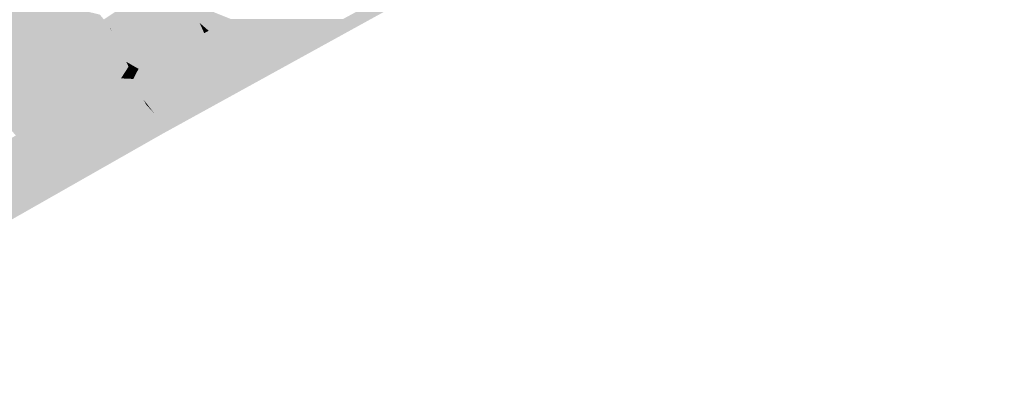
# Model space of a CAD drawing. Header units: metres. Extents: x 164696 to 183842, y 382615 to 387356.
# Tile 788 of 1056: x 182724.96 to 182733.34, y 386645.69 to 386648.87. Entities that reach past the tile are written whole.
import ezdxf

# ---------------------------------------------------------------- set-up
doc = ezdxf.new("R2010")
doc.units = ezdxf.units.M
doc.layers.add('C3D-SURFACE_TINSURFACE', color=7, linetype='Continuous')

msp = doc.modelspace()

# ---------------------------------------------------------------- linework, layer by layer
at = {"layer": 'C3D-SURFACE_TINSURFACE', "color": 11, "linetype": 'Continuous', "lineweight": -3, "true_color": 0xff8585}
for points in [[(182733.3414, 386651.8467), (182731.695, 386651.0349), (182726.1683, 386647.901)], [(182727.7111, 386648.8806), (182726.1683, 386647.901), (182731.695, 386651.0349)], [(182726.2029, 386649.2271), (182725.6747, 386648.8772), (182725.6863, 386648.8609)], [(182726.2029, 386649.2271), (182725.6863, 386648.8609), (182725.6978, 386648.8446)], [(182726.2029, 386649.2271), (182725.6978, 386648.8446), (182725.7094, 386648.8283)], [(182726.2029, 386649.2271), (182725.7094, 386648.8283), (182725.721, 386648.812)], [(182726.2029, 386649.2271), (182725.721, 386648.812), (182726.2391, 386649.1832)], [(182726.2391, 386649.1832), (182725.721, 386648.812), (182725.7326, 386648.7957)], [(182726.2391, 386649.1832), (182725.7326, 386648.7957), (182725.7483, 386648.7689)], [(182726.2391, 386649.1832), (182725.7483, 386648.7689), (182725.7878, 386648.7016)], [(182726.2313, 386648.5984), (182726.2391, 386649.1832), (182725.7878, 386648.7016)], [(182726.2313, 386648.5984), (182726.3198, 386649.1173), (182726.2391, 386649.1832)], [(182725.4479, 386648.1736), (182724.9645, 386649.081), (182724.9273, 386649.0608)], [(182725.4479, 386648.1736), (182725.6411, 386648.9182), (182724.9645, 386649.081)], [(182726.2313, 386648.5984), (182726.2686, 386648.6187), (182726.3198, 386649.1173)], [(182726.2686, 386648.6187), (182726.4388, 386648.8723), (182726.3198, 386649.1173)], [(182726.3198, 386649.1173), (182726.4388, 386648.8723), (182726.3933, 386649.0745)], [(182726.3933, 386649.0745), (182726.4388, 386648.8723), (182726.4762, 386648.9932)], [(182724.8529, 386649.0192), (182724.5941, 386648.4075), (182725.3359, 386648.1129)], [(182724.8529, 386649.0192), (182725.3732, 386648.1332), (182724.8901, 386649.0406)], [(182724.8529, 386649.0192), (182725.3359, 386648.1129), (182725.3732, 386648.1332)], [(182725.4105, 386648.1534), (182724.9273, 386649.0608), (182724.8901, 386649.0406)], [(182725.3732, 386648.1332), (182725.4105, 386648.1534), (182724.8901, 386649.0406)], [(182725.4105, 386648.1534), (182725.4479, 386648.1736), (182724.9273, 386649.0608)], [(182726.4762, 386648.9932), (182726.4388, 386648.8723), (182726.4833, 386648.9616)], [(182726.7163, 386648.8614), (182726.4762, 386648.9932), (182726.4833, 386648.9616)], [(182726.7163, 386648.8614), (182726.7536, 386648.8817), (182726.4762, 386648.9932)], [(182725.4851, 386648.1938), (182725.6411, 386648.9182), (182725.4479, 386648.1736)], [(182725.4851, 386648.1938), (182725.5225, 386648.2141), (182725.6411, 386648.9182)], [(182725.5225, 386648.2141), (182725.6747, 386648.8772), (182725.6411, 386648.9182)], [(182726.4388, 386648.8723), (182726.4898, 386648.8483), (182726.4833, 386648.9616)], [(182726.6417, 386648.821), (182726.4833, 386648.9616), (182726.4898, 386648.8483)], [(182726.6417, 386648.821), (182726.679, 386648.8412), (182726.4833, 386648.9616)], [(182726.679, 386648.8412), (182726.7163, 386648.8614), (182726.4833, 386648.9616)], [(182725.5225, 386648.2141), (182725.6863, 386648.8609), (182725.6747, 386648.8772)], [(182725.5225, 386648.2141), (182725.5597, 386648.2343), (182725.6863, 386648.8609)], [(182725.5597, 386648.2343), (182725.6978, 386648.8446), (182725.6863, 386648.8609)], [(182725.5597, 386648.2343), (182725.7094, 386648.8283), (182725.6978, 386648.8446)], [(182725.5971, 386648.2545), (182725.7094, 386648.8283), (182725.5597, 386648.2343)], [(182725.5971, 386648.2545), (182725.721, 386648.812), (182725.7094, 386648.8283)], [(182727.7111, 386648.8806), (182726.7163, 386648.8614), (182726.1683, 386647.901)], [(182726.679, 386648.8412), (182726.1683, 386647.901), (182726.7163, 386648.8614)], [(182726.6417, 386648.821), (182726.1683, 386647.901), (182726.679, 386648.8412)], [(182726.6044, 386648.8007), (182726.1683, 386647.901), (182726.6417, 386648.821)], [(182726.2686, 386648.6187), (182726.3059, 386648.6389), (182726.4388, 386648.8723)], [(182726.3059, 386648.6389), (182726.3432, 386648.6591), (182726.4388, 386648.8723)], [(182726.3805, 386648.6794), (182726.4388, 386648.8723), (182726.3432, 386648.6591)], [(182726.3805, 386648.6794), (182726.4179, 386648.6996), (182726.4388, 386648.8723)], [(182726.4179, 386648.6996), (182726.4551, 386648.7198), (182726.4388, 386648.8723)], [(182726.4551, 386648.7198), (182726.4898, 386648.8483), (182726.4388, 386648.8723)], [(182726.4551, 386648.7198), (182726.4925, 386648.7401), (182726.4898, 386648.8483)], [(182726.4925, 386648.7401), (182726.5297, 386648.7603), (182726.4898, 386648.8483)], [(182726.5671, 386648.7805), (182726.4898, 386648.8483), (182726.5297, 386648.7603)], [(182726.5671, 386648.7805), (182726.6044, 386648.8007), (182726.4898, 386648.8483)], [(182726.6044, 386648.8007), (182726.6417, 386648.821), (182726.4898, 386648.8483)], [(182727.7111, 386648.8806), (182726.7536, 386648.8817), (182726.7163, 386648.8614)], [(182725.5971, 386648.2545), (182725.7483, 386648.7689), (182725.721, 386648.812)], [(182725.6344, 386648.2748), (182725.7483, 386648.7689), (182725.5971, 386648.2545)], [(182725.6344, 386648.2748), (182725.7878, 386648.7016), (182725.7483, 386648.7689)], [(182725.7483, 386648.7689), (182725.7326, 386648.7957), (182725.721, 386648.812)], [(182726.4925, 386648.7401), (182726.1412, 386648.0291), (182726.5297, 386648.7603)], [(182726.5297, 386648.7603), (182726.1412, 386648.0291), (182726.1683, 386647.901)], [(182726.4551, 386648.7198), (182726.1412, 386648.0291), (182726.4925, 386648.7401)], [(182726.5671, 386648.7805), (182726.1683, 386647.901), (182726.6044, 386648.8007)], [(182726.5671, 386648.7805), (182726.5297, 386648.7603), (182726.1683, 386647.901)], [(182725.6344, 386648.2748), (182725.8092, 386648.6422), (182725.7878, 386648.7016)], [(182726.1194, 386648.5378), (182725.7878, 386648.7016), (182725.8092, 386648.6422)], [(182726.1567, 386648.558), (182725.7878, 386648.7016), (182726.1194, 386648.5378)], [(182726.194, 386648.5782), (182725.7878, 386648.7016), (182726.1567, 386648.558)], [(182726.194, 386648.5782), (182726.2313, 386648.5984), (182725.7878, 386648.7016)], [(182726.4179, 386648.6996), (182726.1412, 386648.0291), (182726.4551, 386648.7198)], [(182726.3805, 386648.6794), (182726.1412, 386648.0291), (182726.4179, 386648.6996)], [(182726.3805, 386648.6794), (182726.3432, 386648.6591), (182726.1412, 386648.0291)], [(182726.3059, 386648.6389), (182726.1412, 386648.0291), (182726.3432, 386648.6591)], [(182725.6344, 386648.2748), (182725.6717, 386648.295), (182725.8092, 386648.6422)], [(182725.6717, 386648.295), (182725.709, 386648.3152), (182725.8092, 386648.6422)], [(182725.709, 386648.3152), (182725.8282, 386648.6004), (182725.8092, 386648.6422)], [(182725.709, 386648.3152), (182725.7463, 386648.3355), (182725.8282, 386648.6004)], [(182725.7463, 386648.3355), (182725.8471, 386648.5586), (182725.8282, 386648.6004)], [(182726.0821, 386648.5175), (182725.8092, 386648.6422), (182725.8282, 386648.6004)], [(182726.0821, 386648.5175), (182726.1194, 386648.5378), (182725.8092, 386648.6422)], [(182726.0448, 386648.4973), (182725.8282, 386648.6004), (182725.8471, 386648.5586)], [(182726.0448, 386648.4973), (182726.0821, 386648.5175), (182725.8282, 386648.6004)], [(182726.194, 386648.5782), (182726.1567, 386648.558), (182726.0658, 386648.1272)], [(182726.194, 386648.5782), (182726.0658, 386648.1272), (182726.1035, 386648.0782)], [(182726.194, 386648.5782), (182726.1035, 386648.0782), (182726.2313, 386648.5984)], [(182726.2313, 386648.5984), (182726.1035, 386648.0782), (182726.1412, 386648.0291)], [(182726.2686, 386648.6187), (182726.1412, 386648.0291), (182726.3059, 386648.6389)], [(182726.2313, 386648.5984), (182726.1412, 386648.0291), (182726.2686, 386648.6187)], [(182725.7463, 386648.3355), (182725.7836, 386648.3557), (182725.8471, 386648.5586)], [(182725.8661, 386648.5169), (182725.8471, 386648.5586), (182725.7836, 386648.3557)], [(182725.8661, 386648.5169), (182725.7836, 386648.3557), (182725.8209, 386648.3759)], [(182725.885, 386648.4751), (182725.8661, 386648.5169), (182725.8209, 386648.3759)], [(182726.0074, 386648.4771), (182725.8471, 386648.5586), (182725.8661, 386648.5169)], [(182726.0074, 386648.4771), (182726.0448, 386648.4973), (182725.8471, 386648.5586)], [(182725.9702, 386648.4568), (182725.8661, 386648.5169), (182725.885, 386648.4751)], [(182725.9702, 386648.4568), (182726.0074, 386648.4771), (182725.8661, 386648.5169)], [(182726.0074, 386648.4771), (182725.9594, 386648.3016), (182726.0448, 386648.4973)], [(182725.9764, 386648.2668), (182726.0448, 386648.4973), (182725.9594, 386648.3016)], [(182725.9764, 386648.2668), (182726.0821, 386648.5175), (182726.0448, 386648.4973)], [(182725.9764, 386648.2668), (182725.9882, 386648.2378), (182726.0821, 386648.5175)], [(182725.9882, 386648.2378), (182726.0122, 386648.195), (182726.0821, 386648.5175)], [(182726.0122, 386648.195), (182726.1194, 386648.5378), (182726.0821, 386648.5175)], [(182726.0122, 386648.195), (182726.0658, 386648.1272), (182726.1194, 386648.5378)], [(182726.1567, 386648.558), (182726.1194, 386648.5378), (182726.0658, 386648.1272)], [(182725.3359, 386648.1129), (182724.5941, 386648.4075), (182724.6043, 386648.3771)], [(182725.885, 386648.4751), (182725.8209, 386648.3759), (182725.8582, 386648.3961)], [(182725.9254, 386648.371), (182725.8582, 386648.3961), (182725.8209, 386648.3759)], [(182725.885, 386648.4751), (182725.8582, 386648.3961), (182725.8914, 386648.4404)], [(182725.8955, 386648.4164), (182725.8914, 386648.4404), (182725.8582, 386648.3961)], [(182725.8955, 386648.4164), (182725.8582, 386648.3961), (182725.9084, 386648.4057)], [(182725.9254, 386648.371), (182725.9084, 386648.4057), (182725.8582, 386648.3961)], [(182725.9328, 386648.4366), (182725.885, 386648.4751), (182725.8914, 386648.4404)], [(182725.9328, 386648.4366), (182725.9702, 386648.4568), (182725.885, 386648.4751)], [(182725.8955, 386648.4164), (182725.9328, 386648.4366), (182725.8914, 386648.4404)], [(182725.8955, 386648.4164), (182725.9084, 386648.4057), (182725.9328, 386648.4366)], [(182725.9328, 386648.4366), (182725.9084, 386648.4057), (182725.9254, 386648.371)], [(182725.9328, 386648.4366), (182725.9254, 386648.371), (182725.9702, 386648.4568)], [(182725.9702, 386648.4568), (182725.9254, 386648.371), (182725.9424, 386648.3363)], [(182725.9702, 386648.4568), (182725.9424, 386648.3363), (182726.0074, 386648.4771)], [(182726.0074, 386648.4771), (182725.9424, 386648.3363), (182725.9594, 386648.3016)], [(182725.2986, 386648.0927), (182724.6043, 386648.3771), (182724.6145, 386648.3467)], [(182725.2986, 386648.0927), (182725.3359, 386648.1129), (182724.6043, 386648.3771)], [(182725.1494, 386648.0118), (182724.6145, 386648.3467), (182724.6275, 386648.2409)], [(182725.2613, 386648.0725), (182725.2986, 386648.0927), (182724.6145, 386648.3467)], [(182725.224, 386648.0522), (182725.2613, 386648.0725), (182724.6145, 386648.3467)], [(182725.1867, 386648.032), (182725.224, 386648.0522), (182724.6145, 386648.3467)], [(182725.1494, 386648.0118), (182725.1867, 386648.032), (182724.6145, 386648.3467)], [(182726.0122, 386648.195), (182725.709, 386648.3152), (182725.6717, 386648.295)], [(182725.9882, 386648.2378), (182725.7463, 386648.3355), (182725.709, 386648.3152)], [(182726.0122, 386648.195), (182725.9882, 386648.2378), (182725.709, 386648.3152)], [(182725.9764, 386648.2668), (182725.7836, 386648.3557), (182725.7463, 386648.3355)], [(182725.9764, 386648.2668), (182725.7463, 386648.3355), (182725.9882, 386648.2378)], [(182725.9594, 386648.3016), (182725.8209, 386648.3759), (182725.7836, 386648.3557)], [(182725.9764, 386648.2668), (182725.9594, 386648.3016), (182725.7836, 386648.3557)], [(182725.9424, 386648.3363), (182725.9254, 386648.371), (182725.8209, 386648.3759)], [(182725.9594, 386648.3016), (182725.9424, 386648.3363), (182725.8209, 386648.3759)], [(182724.9256, 386647.8893), (182724.9629, 386647.9095), (182724.6275, 386648.2409)], [(182724.9629, 386647.9095), (182725.0002, 386647.9297), (182724.6275, 386648.2409)], [(182725.0374, 386647.95), (182724.6275, 386648.2409), (182725.0002, 386647.9297)], [(182725.0748, 386647.9702), (182724.6275, 386648.2409), (182725.0374, 386647.95)], [(182725.0748, 386647.9702), (182725.1121, 386647.9904), (182724.6275, 386648.2409)], [(182725.1121, 386647.9904), (182725.1494, 386648.0118), (182724.6275, 386648.2409)], [(182726.0362, 386648.1523), (182725.5597, 386648.2343), (182725.5225, 386648.2141)], [(182726.0362, 386648.1523), (182725.5971, 386648.2545), (182725.5597, 386648.2343)], [(182726.0362, 386648.1523), (182725.6344, 386648.2748), (182725.5971, 386648.2545)], [(182725.6344, 386648.2748), (182726.0122, 386648.195), (182725.6717, 386648.295)], [(182725.6344, 386648.2748), (182726.0362, 386648.1523), (182726.0122, 386648.195)], [(182725.3732, 386648.1332), (182726.1683, 386647.901), (182725.4105, 386648.1534)], [(182725.4105, 386648.1534), (182726.1683, 386647.901), (182725.4479, 386648.1736)], [(182725.4851, 386648.1938), (182725.4479, 386648.1736), (182726.1683, 386647.901)], [(182725.4851, 386648.1938), (182726.1481, 386647.9657), (182725.5225, 386648.2141)], [(182725.4851, 386648.1938), (182726.1683, 386647.901), (182726.1481, 386647.9657)], [(182726.0362, 386648.1523), (182725.5225, 386648.2141), (182726.1481, 386647.9657)], [(182726.0122, 386648.195), (182726.0362, 386648.1523), (182726.0658, 386648.1272)], [(182726.0362, 386648.1523), (182726.1481, 386647.9657), (182726.1035, 386648.0782)], [(182726.0362, 386648.1523), (182726.1035, 386648.0782), (182726.0658, 386648.1272)], [(182725.224, 386648.0522), (182726.1683, 386647.901), (182725.2613, 386648.0725)], [(182725.2613, 386648.0725), (182726.1683, 386647.901), (182725.2986, 386648.0927)], [(182725.2986, 386648.0927), (182726.1683, 386647.901), (182725.3359, 386648.1129)], [(182725.3359, 386648.1129), (182726.1683, 386647.901), (182725.3732, 386648.1332)], [(182726.1481, 386647.9657), (182726.1412, 386648.0291), (182726.1035, 386648.0782)], [(182725.0748, 386647.9702), (182726.1683, 386647.901), (182725.1121, 386647.9904)], [(182725.1121, 386647.9904), (182726.1683, 386647.901), (182725.1494, 386648.0118)], [(182725.1494, 386648.0118), (182726.1683, 386647.901), (182725.1867, 386648.032)], [(182725.1867, 386648.032), (182726.1683, 386647.901), (182725.224, 386648.0522)], [(182726.1683, 386647.901), (182726.1412, 386648.0291), (182726.1481, 386647.9657)], [(182726.1683, 386647.901), (182724.2095, 386646.8962), (182722.2739, 386645.6889)], [(182724.8883, 386647.8691), (182724.2095, 386646.8962), (182726.1683, 386647.901)], [(182724.8883, 386647.8691), (182726.1683, 386647.901), (182724.9256, 386647.8893)], [(182724.9256, 386647.8893), (182726.1683, 386647.901), (182724.9629, 386647.9095)], [(182724.9629, 386647.9095), (182726.1683, 386647.901), (182725.0002, 386647.9297)], [(182725.0374, 386647.95), (182725.0002, 386647.9297), (182726.1683, 386647.901)], [(182725.0748, 386647.9702), (182725.0374, 386647.95), (182726.1683, 386647.901)]]:
    msp.add_solid(points, dxfattribs=at)

doc.saveas('drawing.dxf')
